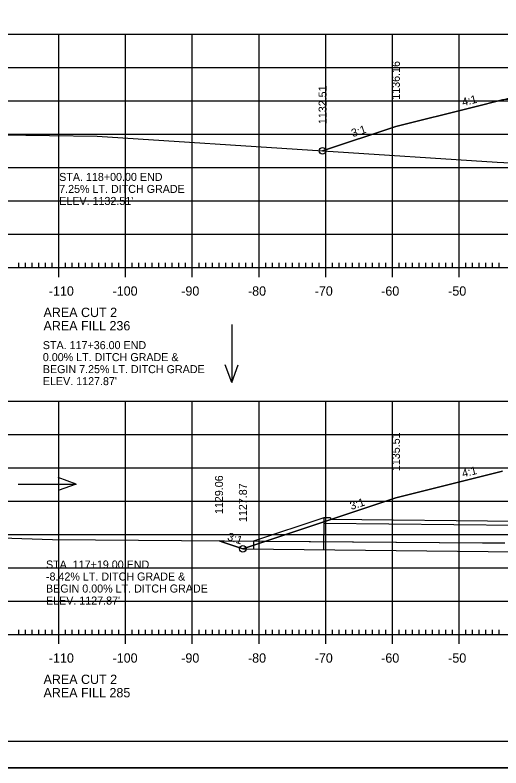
# Model space of a CAD drawing. Extents: x 1322838 to 1324533, y 339903 to 351025.
# Drawn here: x 1323587.2 to 1323660, y 340756.5 to 340869.3 of the extents above; entities that cross this region are included whole.
import ezdxf

# ---------------------------------------------------------------- set-up
doc = ezdxf.new("R2010")
doc.units = 0
for name, color, linetype in [('R_Axis', 7, 'Continuous'), ('R_Axis Annot', 7, 'Continuous'), ('R_Border', 7, 'Continuous'), ('R_Drive', 7, 'Continuous'), ('R_Exist Surface', 7, 'Continuous'), ('R_Fin Surface', 7, 'Continuous'), ('R_Fin Surface Annot', 7, 'Continuous'), ('R_Grid', 7, 'Continuous'), ('R_No Plot', 7, 'Continuous'), ('R_Water', 7, 'Continuous'), ('R_Water Annot', 7, 'Continuous')]:
    doc.layers.add(name, color=color, linetype=linetype)

msp = doc.modelspace()

# ---------------------------------------------------------------- linework, layer by layer
at = {"layer": 'R_Axis'}
for p, q in [((1323593.72, 340830.05), (1323593.72, 340832.85)), ((1323603.72, 340830.05), (1323603.72, 340832.85)), ((1323613.72, 340830.05), (1323613.72, 340832.85)), ((1323623.72, 340830.05), (1323623.72, 340832.85)), ((1323633.72, 340830.05), (1323633.72, 340832.85)), ((1323643.72, 340830.05), (1323643.72, 340832.85)), ((1323653.72, 340830.05), (1323653.72, 340832.85)), ((1323587.72, 340831.45), (1323587.72, 340832.15)), ((1323588.72, 340831.45), (1323588.72, 340832.15)), ((1323589.72, 340831.45), (1323589.72, 340832.15)), ((1323590.72, 340831.45), (1323590.72, 340832.15)), ((1323591.72, 340831.45), (1323591.72, 340832.15)), ((1323592.72, 340831.45), (1323592.72, 340832.15)), ((1323594.72, 340831.45), (1323594.72, 340832.15)), ((1323595.72, 340831.45), (1323595.72, 340832.15)), ((1323596.72, 340831.45), (1323596.72, 340832.15)), ((1323597.72, 340831.45), (1323597.72, 340832.15)), ((1323598.72, 340831.45), (1323598.72, 340832.15)), ((1323599.72, 340831.45), (1323599.72, 340832.15)), ((1323600.72, 340831.45), (1323600.72, 340832.15)), ((1323601.72, 340831.45), (1323601.72, 340832.15)), ((1323602.72, 340831.45), (1323602.72, 340832.15)), ((1323604.72, 340831.45), (1323604.72, 340832.15)), ((1323605.72, 340831.45), (1323605.72, 340832.15)), ((1323606.72, 340831.45), (1323606.72, 340832.15)), ((1323607.72, 340831.45), (1323607.72, 340832.15)), ((1323608.72, 340831.45), (1323608.72, 340832.15)), ((1323609.72, 340831.45), (1323609.72, 340832.15)), ((1323610.72, 340831.45), (1323610.72, 340832.15)), ((1323611.72, 340831.45), (1323611.72, 340832.15)), ((1323612.72, 340831.45), (1323612.72, 340832.15)), ((1323614.72, 340831.45), (1323614.72, 340832.15)), ((1323615.72, 340831.45), (1323615.72, 340832.15)), ((1323616.72, 340831.45), (1323616.72, 340832.15)), ((1323617.72, 340831.45), (1323617.72, 340832.15)), ((1323618.72, 340831.45), (1323618.72, 340832.15)), ((1323619.72, 340831.45), (1323619.72, 340832.15)), ((1323620.72, 340831.45), (1323620.72, 340832.15)), ((1323621.72, 340831.45), (1323621.72, 340832.15)), ((1323622.72, 340831.45), (1323622.72, 340832.15)), ((1323624.72, 340831.45), (1323624.72, 340832.15)), ((1323625.72, 340831.45), (1323625.72, 340832.15)), ((1323626.72, 340831.45), (1323626.72, 340832.15)), ((1323627.72, 340831.45), (1323627.72, 340832.15)), ((1323628.72, 340831.45), (1323628.72, 340832.15)), ((1323629.72, 340831.45), (1323629.72, 340832.15)), ((1323630.72, 340831.45), (1323630.72, 340832.15)), ((1323631.72, 340831.45), (1323631.72, 340832.15)), ((1323632.72, 340831.45), (1323632.72, 340832.15)), ((1323634.72, 340831.45), (1323634.72, 340832.15)), ((1323635.72, 340831.45), (1323635.72, 340832.15)), ((1323636.72, 340831.45), (1323636.72, 340832.15)), ((1323637.72, 340831.45), (1323637.72, 340832.15)), ((1323638.72, 340831.45), (1323638.72, 340832.15)), ((1323639.72, 340831.45), (1323639.72, 340832.15)), ((1323640.72, 340831.45), (1323640.72, 340832.15)), ((1323641.72, 340831.45), (1323641.72, 340832.15)), ((1323642.72, 340831.45), (1323642.72, 340832.15)), ((1323644.72, 340831.45), (1323644.72, 340832.15)), ((1323645.72, 340831.45), (1323645.72, 340832.15)), ((1323646.72, 340831.45), (1323646.72, 340832.15)), ((1323647.72, 340831.45), (1323647.72, 340832.15)), ((1323648.72, 340831.45), (1323648.72, 340832.15)), ((1323649.72, 340831.45), (1323649.72, 340832.15)), ((1323650.72, 340831.45), (1323650.72, 340832.15)), ((1323651.72, 340831.45), (1323651.72, 340832.15)), ((1323652.72, 340831.45), (1323652.72, 340832.15)), ((1323654.72, 340831.45), (1323654.72, 340832.15)), ((1323655.72, 340831.45), (1323655.72, 340832.15)), ((1323656.72, 340831.45), (1323656.72, 340832.15)), ((1323657.72, 340831.45), (1323657.72, 340832.15)), ((1323658.72, 340831.45), (1323658.72, 340832.15)), ((1323659.72, 340831.45), (1323659.72, 340832.15)), ((1323563.72, 340831.45), (1323843.72, 340831.45)), ((1323593.72, 340775.05), (1323593.72, 340777.85)), ((1323603.72, 340775.05), (1323603.72, 340777.85)), ((1323613.72, 340775.05), (1323613.72, 340777.85)), ((1323623.72, 340775.05), (1323623.72, 340777.85)), ((1323633.72, 340775.05), (1323633.72, 340777.85)), ((1323643.72, 340775.05), (1323643.72, 340777.85)), ((1323653.72, 340775.05), (1323653.72, 340777.85)), ((1323563.72, 340776.45), (1323843.72, 340776.45)), ((1323587.72, 340776.45), (1323587.72, 340777.15)), ((1323588.72, 340776.45), (1323588.72, 340777.15)), ((1323589.72, 340776.45), (1323589.72, 340777.15)), ((1323590.72, 340776.45), (1323590.72, 340777.15)), ((1323591.72, 340776.45), (1323591.72, 340777.15)), ((1323592.72, 340776.45), (1323592.72, 340777.15)), ((1323594.72, 340776.45), (1323594.72, 340777.15)), ((1323595.72, 340776.45), (1323595.72, 340777.15)), ((1323596.72, 340776.45), (1323596.72, 340777.15)), ((1323597.72, 340776.45), (1323597.72, 340777.15)), ((1323598.72, 340776.45), (1323598.72, 340777.15)), ((1323599.72, 340776.45), (1323599.72, 340777.15)), ((1323600.72, 340776.45), (1323600.72, 340777.15)), ((1323601.72, 340776.45), (1323601.72, 340777.15)), ((1323602.72, 340776.45), (1323602.72, 340777.15)), ((1323604.72, 340776.45), (1323604.72, 340777.15)), ((1323605.72, 340776.45), (1323605.72, 340777.15)), ((1323606.72, 340776.45), (1323606.72, 340777.15)), ((1323607.72, 340776.45), (1323607.72, 340777.15)), ((1323608.72, 340776.45), (1323608.72, 340777.15)), ((1323609.72, 340776.45), (1323609.72, 340777.15)), ((1323610.72, 340776.45), (1323610.72, 340777.15)), ((1323611.72, 340776.45), (1323611.72, 340777.15)), ((1323612.72, 340776.45), (1323612.72, 340777.15)), ((1323614.72, 340776.45), (1323614.72, 340777.15)), ((1323615.72, 340776.45), (1323615.72, 340777.15)), ((1323616.72, 340776.45), (1323616.72, 340777.15)), ((1323617.72, 340776.45), (1323617.72, 340777.15)), ((1323618.72, 340776.45), (1323618.72, 340777.15)), ((1323619.72, 340776.45), (1323619.72, 340777.15)), ((1323620.72, 340776.45), (1323620.72, 340777.15)), ((1323621.72, 340776.45), (1323621.72, 340777.15)), ((1323622.72, 340776.45), (1323622.72, 340777.15)), ((1323624.72, 340776.45), (1323624.72, 340777.15)), ((1323625.72, 340776.45), (1323625.72, 340777.15)), ((1323626.72, 340776.45), (1323626.72, 340777.15)), ((1323627.72, 340776.45), (1323627.72, 340777.15)), ((1323628.72, 340776.45), (1323628.72, 340777.15)), ((1323629.72, 340776.45), (1323629.72, 340777.15)), ((1323630.72, 340776.45), (1323630.72, 340777.15)), ((1323631.72, 340776.45), (1323631.72, 340777.15)), ((1323632.72, 340776.45), (1323632.72, 340777.15)), ((1323634.72, 340776.45), (1323634.72, 340777.15)), ((1323635.72, 340776.45), (1323635.72, 340777.15)), ((1323636.72, 340776.45), (1323636.72, 340777.15)), ((1323637.72, 340776.45), (1323637.72, 340777.15)), ((1323638.72, 340776.45), (1323638.72, 340777.15)), ((1323639.72, 340776.45), (1323639.72, 340777.15)), ((1323640.72, 340776.45), (1323640.72, 340777.15)), ((1323641.72, 340776.45), (1323641.72, 340777.15)), ((1323642.72, 340776.45), (1323642.72, 340777.15)), ((1323644.72, 340776.45), (1323644.72, 340777.15)), ((1323645.72, 340776.45), (1323645.72, 340777.15)), ((1323646.72, 340776.45), (1323646.72, 340777.15)), ((1323647.72, 340776.45), (1323647.72, 340777.15)), ((1323648.72, 340776.45), (1323648.72, 340777.15)), ((1323649.72, 340776.45), (1323649.72, 340777.15)), ((1323650.72, 340776.45), (1323650.72, 340777.15)), ((1323651.72, 340776.45), (1323651.72, 340777.15)), ((1323652.72, 340776.45), (1323652.72, 340777.15)), ((1323654.72, 340776.45), (1323654.72, 340777.15)), ((1323655.72, 340776.45), (1323655.72, 340777.15)), ((1323656.72, 340776.45), (1323656.72, 340777.15)), ((1323657.72, 340776.45), (1323657.72, 340777.15)), ((1323658.72, 340776.45), (1323658.72, 340777.15)), ((1323659.72, 340776.45), (1323659.72, 340777.15))]:
    msp.add_line(p, q, dxfattribs=at)
at = {"layer": 'R_Border'}
msp.add_line((1323861.9, 340760.45), (1323545.72, 340760.45), dxfattribs=at)
at = {"layer": 'R_Exist Surface'}
for points in [[(1323563.72, 340851.68), (1323599.45, 340851.16), (1323633.26, 340848.96), (1323659.39, 340847.26), (1323660.39, 340847.21)], [(1323563.72, 340791.64), (1323592.75, 340790.7), (1323657.2, 340790.23), (1323660.53, 340790.19)]]:
    msp.add_lwpolyline(points, dxfattribs=at)
at = {"layer": 'R_Fin Surface'}
for points in [[(1323633.24, 340848.96), (1323644.22, 340852.62), (1323655.84, 340855.52), (1323660.22, 340856.62), (1323662.69, 340857.24), (1323666.22, 340858.12), (1323668.55, 340858.21), (1323672.22, 340858.36), (1323673.13, 340858.38), (1323674.22, 340858.4), (1323703.72, 340858.99), (1323733.22, 340858.4), (1323733.44, 340858.39), (1323735.22, 340858.36), (1323737.88, 340858.25), (1323741.22, 340858.12), (1323743.43, 340857.57), (1323747.22, 340856.62), (1323762.5, 340852.8), (1323763.22, 340852.62), (1323798.81, 340840.75)], [(1323617.72, 340790.52), (1323618.31, 340790.32), (1323621.3, 340789.32), (1323644.21, 340796.96), (1323644.22, 340796.96), (1323658.41, 340800.51), (1323660.22, 340800.96)]]:
    msp.add_lwpolyline(points, dxfattribs=at)
at = {"layer": 'R_Grid'}
for p, q in [((1323563.72, 340866.45), (1323843.72, 340866.45)), ((1323593.72, 340831.45), (1323593.72, 340866.45)), ((1323603.72, 340831.45), (1323603.72, 340866.45)), ((1323613.72, 340831.45), (1323613.72, 340866.45)), ((1323623.72, 340831.45), (1323623.72, 340866.45)), ((1323633.72, 340831.45), (1323633.72, 340866.45)), ((1323643.72, 340831.45), (1323643.72, 340866.45)), ((1323653.72, 340831.45), (1323653.72, 340866.45)), ((1323563.72, 340861.45), (1323843.72, 340861.45)), ((1323563.72, 340856.45), (1323843.72, 340856.45)), ((1323563.72, 340851.45), (1323843.72, 340851.45)), ((1323563.72, 340846.45), (1323843.72, 340846.45)), ((1323563.72, 340841.45), (1323843.72, 340841.45)), ((1323563.72, 340836.45), (1323843.72, 340836.45)), ((1323563.72, 340831.45), (1323843.72, 340831.45)), ((1323563.72, 340811.45), (1323843.72, 340811.45)), ((1323593.72, 340776.45), (1323593.72, 340811.45)), ((1323603.72, 340776.45), (1323603.72, 340811.45)), ((1323613.72, 340776.45), (1323613.72, 340811.45)), ((1323623.72, 340776.45), (1323623.72, 340811.45)), ((1323633.72, 340776.45), (1323633.72, 340811.45)), ((1323643.72, 340776.45), (1323643.72, 340811.45)), ((1323653.72, 340776.45), (1323653.72, 340811.45)), ((1323563.72, 340806.45), (1323843.72, 340806.45)), ((1323563.72, 340801.45), (1323843.72, 340801.45)), ((1323563.72, 340796.45), (1323843.72, 340796.45)), ((1323563.72, 340791.45), (1323843.72, 340791.45)), ((1323563.72, 340786.45), (1323843.72, 340786.45)), ((1323563.72, 340781.45), (1323843.72, 340781.45)), ((1323563.72, 340776.45), (1323843.72, 340776.45))]:
    msp.add_line(p, q, dxfattribs=at)
at = {"layer": 'R_No Plot'}
msp.add_line((1323533.31, 340756.48), (1323866.65, 340756.48), dxfattribs=at)
for points in [[(1323533.31, 340969.81), (1323866.65, 340969.81), (1323866.65, 340756.47), (1323533.31, 340756.47)], [(1323779.64, 340965.91), (1323799.26, 340965.91), (1323799.26, 340956.03), (1323815.37, 340956.03), (1323838.57, 340956.03), (1323838.57, 340923.36), (1323861.77, 340923.36), (1323861.9, 340760.45), (1323545.72, 340760.45), (1323545.72, 340965.91)], [(1323633.24, 340848.96), (1323633.26, 340848.96), (1323659.39, 340847.26), (1323660.39, 340847.21), (1323664.92, 340846.94), (1323666.21, 340846.92), (1323668.72, 340846.9), (1323671.65, 340846.95), (1323673.21, 340846.98), (1323680.73, 340849.56), (1323690.53, 340852.99), (1323693.65, 340854.03), (1323697.94, 340855.52), (1323701.72, 340856.27), (1323705.36, 340857), (1323707.18, 340857.17), (1323709.06, 340857.35), (1323709.83, 340857.37), (1323703.72, 340857.49), (1323672.22, 340856.86), (1323660.22, 340856.62), (1323655.84, 340855.52), (1323644.22, 340852.62)], [(1323617.72, 340790.52), (1323624.72, 340790.47), (1323621.3, 340789.32), (1323618.31, 340790.32)]]:
    msp.add_lwpolyline(points, close=True, dxfattribs=at)
msp.add_lwpolyline([(1323660.22, 340800.96), (1323658.41, 340800.51), (1323644.22, 340796.96), (1323644.21, 340796.96), (1323624.72, 340790.47), (1323657.2, 340790.23), (1323660.53, 340790.19)], dxfattribs=at)
for centre in [(1323633.24, 340848.96), (1323633.24, 340848.96), (1323621.3, 340789.32), (1323621.3, 340789.32)]:
    msp.add_circle(centre, 0.5, dxfattribs=at)
at = {"layer": 'R_Water'}
for p, q in [((1323633.43, 340793.96), (1323622.89, 340790.45)), ((1323633.43, 340793.96), (1323633.38, 340789.13)), ((1323685.51, 340792.56), (1323633.42, 340793.13)), ((1323634.43, 340793.95), (1323633.43, 340793.96)), ((1323634.43, 340793.95), (1323634.43, 340793.7)), ((1323685.51, 340793.14), (1323634.43, 340793.7)), ((1323622.89, 340790.45), (1323622.88, 340789.24)), ((1323685.51, 340788.56), (1323621.3, 340789.26))]:
    msp.add_line(p, q, dxfattribs=at)
at = {"layer": 'R_Water Annot'}
for p, q in [((1323619.63, 340822.91), (1323619.63, 340814.22)), ((1323619.63, 340814.22), (1323618.66, 340816.88)), ((1323619.63, 340814.22), (1323620.59, 340816.88)), ((1323596.29, 340799.02), (1323593.63, 340799.99)), ((1323587.6, 340799.02), (1323596.29, 340799.02)), ((1323596.29, 340799.02), (1323593.63, 340798.05))]:
    msp.add_line(p, q, dxfattribs=at)

# ---------------------------------------------------------------- texts
at = {"layer": 'R_Axis Annot'}
for s, p in [('-110', (1323592.22, 340827.25)), ('-100', (1323601.77, 340827.25)), ('-90', (1323612.06, 340827.25)), ('-80', (1323622.06, 340827.25)), ('-70', (1323632.06, 340827.25)), ('-60', (1323642.02, 340827.25)), ('-50', (1323652.06, 340827.25)), ('AREA CUT 2', (1323591.42, 340824.05)), ('AREA FILL 236', (1323591.42, 340822.05)), ('-110', (1323592.22, 340772.25)), ('-100', (1323601.77, 340772.25)), ('-90', (1323612.06, 340772.25)), ('-80', (1323622.06, 340772.25)), ('-70', (1323632.06, 340772.25)), ('-60', (1323642.02, 340772.25)), ('-50', (1323652.06, 340772.25)), ('AREA CUT 2', (1323591.42, 340769.05)), ('AREA FILL 285', (1323591.42, 340767.05))]:
    msp.add_text(s, height=1.4, dxfattribs=at).set_placement(p)
at = {"layer": 'R_Drive'}
for s, p in [('STA. 118+00.00 END', (1323593.77, 340844.45)), ('7.25% LT. DITCH GRADE', (1323593.77, 340842.65)), ("ELEV. 1132.51'", (1323593.77, 340840.85)), ('STA. 117+36.00 END ', (1323591.32, 340819.24)), ('0.00% LT. DITCH GRADE &', (1323591.32, 340817.44)), ('BEGIN 7.25% LT. DITCH GRADE', (1323591.32, 340815.64)), ("ELEV. 1127.87'", (1323591.32, 340813.84)), ('STA. 117+19.00 END ', (1323591.79, 340786.36)), ('-8.42% LT. DITCH GRADE &', (1323591.79, 340784.56)), ('BEGIN 0.00% LT. DITCH GRADE', (1323591.79, 340782.76)), ("ELEV. 1127.87'", (1323591.79, 340780.96))]:
    msp.add_text(s, height=1.2, dxfattribs=at).set_placement(p)
at = {"layer": 'R_Fin Surface Annot'}
for s, rotation, p in [('1136.16', 90, (1323644.82, 340856.62)), ('1132.51', 90, (1323633.84, 340852.96)), ('1132.51', 90, (1323633.84, 340852.96)), ('4:1', 14.0362, (1323654.29, 340855.65)), ('3:1', 18.4349, (1323637.78, 340851)), ('1135.51', 90, (1323644.82, 340800.96)), ('4:1', 14.0362, (1323654.29, 340800)), ('1129.06', 90, (1323618.32, 340794.52)), ('1127.87', 90, (1323621.9, 340793.32)), ('3:1', 18.4349, (1323637.55, 340795.13)), ('3:1', 341.5651, (1323618.88, 340790.66))]:
    msp.add_text(s, height=1.2, rotation=rotation, dxfattribs=at).set_placement(p)

doc.saveas('drawing.dxf')
